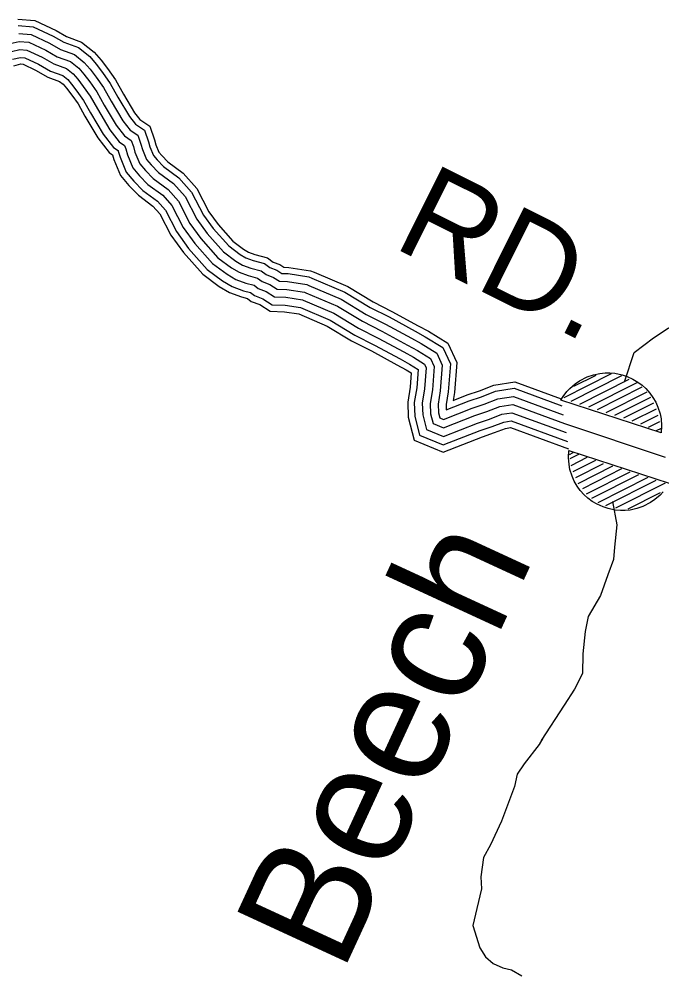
# Model space of a CAD drawing. Extents: x 1788175 to 1969470, y 584502 to 738744.
# Drawn here: x 1911295 to 1913817, y 634958 to 638687 of the extents above; entities that cross this region are included whole.
import ezdxf

# ---------------------------------------------------------------- set-up
doc = ezdxf.new("R2010")
doc.units = 0
for name, color, linetype in [('DESIGN - DRAINAGE - Bridges and Cross Drains Size Text', 7, 'Continuous'), ('DESIGN - ROW - Right-of-Way and Easement Labels', 7, 'Continuous'), ('DESIGN - TRANSPORTATION - Edge of Traveled Way', 7, 'Continuous'), ('DESIGN - TRANSPORTATION - Text', 7, 'Continuous'), ('SURVEY - TRANSPORTATION - Roads', 7, 'Continuous')]:
    doc.layers.add(name, color=color, linetype=linetype)

msp = doc.modelspace()

# ---------------------------------------------------------------- linework, layer by layer
at = {"layer": 'DESIGN - TRANSPORTATION - Edge of Traveled Way'}
for p, q in [((1913617.4, 637295.2), (1913432.7, 637201.7)), ((1913657.8, 637287.1), (1913460.3, 637187.2)), ((1913557.7, 637289.5), (1913470.8, 637245.6)), ((1913687.1, 637273.6), (1913493.4, 637175.6)), ((1913718, 637260.8), (1913529, 637165.2)), ((1913738.8, 637243), (1913563.5, 637154.3)), ((1913757.9, 637224.2), (1913597.1, 637142.8)), ((1913771.8, 637202.8), (1913631.2, 637131.7)), ((1913783.9, 637180.5), (1913666.6, 637121.2)), ((1913794.7, 637157.6), (1913699.5, 637109.4)), ((1913800.5, 637132.1), (1913733, 637098)), ((1913807.5, 637107.2), (1913763.4, 637084.9)), ((1913813.6, 637081.9), (1913794.8, 637072.4)), ((1913467.4, 636985.3), (1913453.5, 636978.3)), ((1913489.5, 636979.1), (1913456.1, 636962.2)), ((1913523.1, 636967.6), (1913459.4, 636935.4)), ((1913556.5, 636956.2), (1913467.7, 636911.2)), ((1913586.3, 636942.8), (1913477.9, 636887.9)), ((1913623.6, 636933.2), (1913487.4, 636864.3)), ((1913659, 636922.8), (1913505.1, 636844.9)), ((1913690.6, 636910.4), (1913520.3, 636824.2)), ((1913725.4, 636899.6), (1913541.3, 636806.4)), ((1913761.4, 636889.4), (1913565.3, 636790.2)), ((1913793.6, 636877.3), (1913596.3, 636777.5)), ((1913830.3, 636867.4), (1913635.4, 636768.9)), ((1913810.2, 636828.9), (1913682.9, 636764.5))]:
    msp.add_line(p, q, dxfattribs=at)
for points in [[(1913420.6, 637192.4), (1913429.9, 637207.3), (1913444.3, 637226.1), (1913456, 637238.6), (1913476.6, 637256.6), (1913493.4, 637268.1), (1913524, 637283.8), (1913548, 637292), (1913573.9, 637297.4), (1913593.9, 637299.4), (1913612.2, 637299.6), (1913632.8, 637297.8), (1913660.6, 637292.1), (1913680.2, 637285.7), (1913703.2, 637275.2), (1913722.7, 637263.5), (1913739.7, 637250.7), (1913754.1, 637237.6), (1913769.5, 637220.3), (1913781.8, 637203.3), (1913792.8, 637184.3), (1913801.5, 637164.8), (1913809.8, 637138.2), (1913813.4, 637119.4), (1913815.7, 637091.1), (1913814.3, 637063.9), (1913421, 637192.9)], [(1913821.8, 636833), (1913810.1, 636820.5), (1913789.5, 636802.6), (1913772.7, 636791.1), (1913742.1, 636775.4), (1913718.1, 636767.2), (1913692.2, 636761.7), (1913672.2, 636759.7), (1913653.9, 636759.6), (1913633.3, 636761.4), (1913605.5, 636767.1), (1913585.9, 636773.5), (1913562.9, 636784), (1913543.4, 636795.7), (1913526.4, 636808.4), (1913512, 636821.6), (1913496.6, 636838.8), (1913484.3, 636855.8), (1913473.3, 636874.9), (1913464.6, 636894.4), (1913456.3, 636920.9), (1913452.7, 636939.8), (1913450.4, 636968), (1913451.8, 636995.2), (1913845.2, 636866.3)]]:
    msp.add_lwpolyline(points, dxfattribs=at)
at = {"layer": 'DESIGN - TRANSPORTATION - Text'}
for points in [[(1913669.9, 637264.6), (1913708, 637379.2), (1913784.4, 637436.5), (1913841.8, 637474.8), (1913908.6, 637513), (1913985, 637532.1), (1914080.6, 637560.7), (1914166.5, 637579.8), (1914295.4, 637606.1)], [(1913623.6, 636795.4), (1913640.5, 636703.3), (1913631.4, 636615.7), (1913627.3, 636567.1), (1913605.4, 636506.9), (1913576.2, 636426.6), (1913528.1, 636344.1), (1913515.7, 636285), (1913506.6, 636197.4), (1913505.8, 636120.4), (1913474.4, 636059.1), (1913433.6, 635996.7), (1913342.7, 635857.7)], [(1913350.3, 635867.1), (1913336, 635842), (1913277, 635767), (1913249.3, 635725.7), (1913238.2, 635678.3), (1913188, 635541.4), (1913145.2, 635448.7), (1913117.3, 635399.6), (1913106.8, 635324), (1913109.4, 635275.9), (1913090.4, 635199.6), (1913075.3, 635133.2), (1913102.4, 635045.5), (1913124.9, 635009.8), (1913155.2, 634984.1), (1913193.5, 634966.7), (1913227.6, 634959.1), (1913267.9, 634935.7)]]:
    msp.add_lwpolyline(points, dxfattribs=at)
at = {"layer": 'SURVEY - TRANSPORTATION - Roads'}
for points in [[(1911289.9, 638686.6), (1911357.2, 638680.5), (1911440.6, 638641.4), (1911481.8, 638617.9), (1911540.2, 638596.3), (1911590, 638557), (1911617.6, 638524.8), (1911642.1, 638492.1), (1911674.2, 638447.6), (1911704.8, 638392.5), (1911748.4, 638319), (1911769, 638292.6), (1911807.8, 638266.5), (1911826.4, 638213), (1911832.1, 638193.2), (1911843.6, 638165), (1911855, 638151.9), (1911878.8, 638127.1), (1911938.7, 638082.9), (1911992.6, 638022.6), (1912039.9, 637931), (1912076.3, 637880.4), (1912134.5, 637815.1), (1912176.1, 637784), (1912195.6, 637772.7), (1912220.8, 637763.3), (1912269.4, 637750.5), (1912291.5, 637733.8), (1912317.9, 637723.6), (1912333.7, 637713.8), (1912353.8, 637713.1), (1912437.9, 637699.9), (1912453, 637694.1), (1912584.4, 637638.1), (1912684, 637577.5), (1912758.1, 637540.4), (1912861.3, 637484.4), (1912901.3, 637462.2), (1912977.5, 637415.7), (1913012.2, 637339.8), (1913002.9, 637222.3), (1912997.9, 637191.5), (1913053.1, 637213.2), (1913101, 637229.3), (1913158.2, 637251.1), (1913240.5, 637264.2), (1913422.4, 637197.5)], [(1911291.7, 638661.6), (1911350.6, 638656.3), (1911429.2, 638619.5), (1911471.3, 638595.4), (1911528, 638574.5), (1911572.8, 638539.1), (1911598.3, 638509.3), (1911622.2, 638477.5), (1911653.3, 638434.3), (1911683.3, 638380.2), (1911727.9, 638305), (1911751.9, 638274.3), (1911787.2, 638250.6), (1911802.9, 638205.5), (1911808.7, 638185.1), (1911822.2, 638151.9), (1911836.8, 638135.2), (1911862.4, 638108.5), (1911922, 638064.6), (1911972.1, 638008.4), (1912018.8, 637918), (1912057, 637864.9), (1912117.7, 637796.8), (1912162.4, 637763.4), (1912185, 637750.3), (1912213.3, 637739.7), (1912258.4, 637727.9), (1912279.3, 637712), (1912306.9, 637701.4), (1912326.2, 637689.4), (1912351.4, 637688.4), (1912431.5, 637675.8), (1912443.8, 637671.2), (1912573.1, 637616.1), (1912672, 637555.8), (1912746.7, 637518.4), (1912849.4, 637462.8), (1912888.8, 637440.8), (1912958.2, 637398.5), (1912987.1, 637335.4), (1912978.4, 637225.3), (1912970.2, 637175.4), (1912971, 637154.4), (1913061.5, 637190), (1913109.3, 637206), (1913164.6, 637227.1), (1913238, 637238.8), (1913424.5, 637170.5)], [(1911293.9, 638630.3), (1911342.4, 638625.9), (1911414.9, 638592), (1911458.1, 638567.2), (1911512.6, 638547.1), (1911551.2, 638516.6), (1911574.1, 638489.8), (1911597.3, 638459.1), (1911627.1, 638417.7), (1911656.4, 638364.8), (1911702.3, 638287.5), (1911730.6, 638251.3), (1911761.3, 638230.7), (1911773.3, 638196.2), (1911779.4, 638175), (1911795.4, 638135.5), (1911813.9, 638114.3), (1911841.9, 638085.1), (1911901, 638041.5), (1911946.4, 637990.7), (1911992.3, 637901.8), (1912032.8, 637845.5), (1912096.7, 637773.9), (1912145.3, 637737.5), (1912171.7, 637722.1), (1912204, 637710.1), (1912244.5, 637699.4), (1912264.1, 637684.6), (1912293, 637673.5), (1912316.7, 637658.7), (1912348.4, 637657.5), (1912423.5, 637645.7), (1912432.2, 637642.4), (1912558.9, 637588.4), (1912656.9, 637528.7), (1912732.4, 637490.9), (1912834.5, 637435.6), (1912873.2, 637414.1), (1912933.9, 637377), (1912955.5, 637329.8), (1912947.6, 637229), (1912939.1, 637177.3), (1912940.4, 637143.1), (1912945.4, 637123.1), (1912960.3, 637117), (1913072.1, 637160.8), (1913119.8, 637176.8), (1913172.7, 637197), (1913234.9, 637206.9), (1913429.9, 637135.4)], [(1911260.2, 638590.4), (1911296.1, 638599), (1911334.2, 638595.5), (1911400.6, 638564.4), (1911445, 638539), (1911497.3, 638519.7), (1911529.6, 638494.2), (1911549.9, 638470.4), (1911572.3, 638440.7), (1911600.9, 638401.1), (1911629.5, 638349.4), (1911676.6, 638270), (1911709.2, 638228.4), (1911735.4, 638210.7), (1911743.7, 638186.8), (1911750, 638164.8), (1911768.6, 638119), (1911791, 638093.3), (1911821.4, 638061.7), (1911880, 638018.5), (1911920.6, 637973), (1911965.8, 637885.5), (1912008.6, 637826.1), (1912075.6, 637750.9), (1912128.2, 637711.6), (1912158.4, 637694), (1912194.6, 637680.5), (1912230.7, 637671), (1912248.9, 637657.3), (1912279.1, 637645.7), (1912307.3, 637628), (1912345.4, 637626.6), (1912415.5, 637615.6), (1912420.6, 637613.7), (1912544.7, 637560.8), (1912641.9, 637501.5), (1912718, 637463.4), (1912819.5, 637408.4), (1912857.6, 637387.3), (1912909.7, 637355.5), (1912924, 637324.2), (1912916.8, 637232.8), (1912908, 637179.3), (1912909.5, 637138.7), (1912919.2, 637100.4), (1912960.1, 637083.5), (1913082.7, 637131.7), (1913130.2, 637147.6), (1913180.7, 637166.9), (1913231.8, 637175), (1913435.4, 637100.4)], [(1911260.2, 638590.4), (1911296.1, 638599), (1911334.2, 638595.5), (1911400.6, 638564.4), (1911445, 638539), (1911497.3, 638519.7), (1911529.6, 638494.2), (1911549.9, 638470.4), (1911572.3, 638440.7), (1911600.9, 638401.1), (1911629.5, 638349.4), (1911676.6, 638270), (1911709.2, 638228.4), (1911735.4, 638210.7), (1911743.7, 638186.8), (1911750, 638164.8), (1911768.6, 638119), (1911791, 638093.3), (1911821.4, 638061.7), (1911880, 638018.5), (1911920.6, 637973), (1911965.8, 637885.5), (1912008.6, 637826.1), (1912075.6, 637750.9), (1912128.2, 637711.6), (1912158.4, 637694), (1912194.6, 637680.5), (1912230.7, 637671), (1912248.9, 637657.3), (1912279.1, 637645.7), (1912307.3, 637628), (1912345.4, 637626.6), (1912415.5, 637615.6), (1912420.6, 637613.7), (1912544.7, 637560.8), (1912641.9, 637501.5), (1912718, 637463.4), (1912819.5, 637408.4), (1912857.6, 637387.3), (1912909.7, 637355.5), (1912924, 637324.2), (1912916.8, 637232.8), (1912908, 637179.3), (1912909.5, 637138.7), (1912919.2, 637100.4), (1912960.1, 637083.5), (1913082.7, 637131.7), (1913130.2, 637147.6), (1913180.7, 637166.9), (1913231.8, 637175), (1913435.4, 637100.4), (1913829.4, 636968.7)], [(1911265.2, 638559.8), (1911298.4, 638567.6), (1911326, 638565.1), (1911386.3, 638536.9), (1911431.8, 638510.8), (1911481.9, 638492.4), (1911508, 638471.7), (1911525.7, 638451), (1911547.4, 638422.3), (1911574.6, 638384.4), (1911602.7, 638334), (1911651, 638252.4), (1911687.8, 638205.4), (1911709.5, 638190.8), (1911714.2, 638177.4), (1911720.7, 638154.7), (1911741.9, 638102.6), (1911768.1, 638072.4), (1911800.9, 638038.3), (1911859, 637995.5), (1911894.9, 637955.3), (1911939.3, 637869.3), (1911984.4, 637806.6), (1912054.5, 637727.9), (1912111, 637685.7), (1912145.1, 637665.9), (1912185.2, 637650.9), (1912216.9, 637642.6), (1912233.7, 637629.9), (1912265.2, 637617.8), (1912297.9, 637597.4), (1912342.4, 637595.7), (1912407.5, 637585.5), (1912409.1, 637584.9), (1912530.4, 637533.1), (1912626.9, 637474.4), (1912703.7, 637435.9), (1912804.6, 637381.2), (1912842, 637360.5), (1912885.4, 637334), (1912892.5, 637318.6), (1912886, 637236.5), (1912876.9, 637181.2), (1912878.7, 637134.3), (1912892.9, 637077.7), (1912959.8, 637050.1), (1913093.3, 637102.5), (1913140.7, 637118.4), (1913188.8, 637136.8), (1913228.7, 637143.1), (1913440.8, 637065.4)], [(1911270.1, 638529.1), (1911300.6, 638536.3), (1911317.8, 638534.8), (1911372, 638509.3), (1911418.7, 638482.6), (1911466.5, 638465), (1911486.4, 638449.3), (1911501.6, 638431.6), (1911522.4, 638403.9), (1911548.4, 638367.8), (1911575.8, 638318.5), (1911625.3, 638234.9), (1911666.4, 638182.4), (1911683.7, 638170.8), (1911684.6, 638168), (1911691.3, 638144.6), (1911715.1, 638086.2), (1911745.2, 638051.5), (1911780.4, 638014.9), (1911838, 637972.4), (1911869.1, 637937.6), (1911912.8, 637853), (1911960.2, 637787.2), (1912033.5, 637705), (1912093.9, 637659.8), (1912131.8, 637637.8), (1912175.8, 637621.3), (1912203.1, 637614.2), (1912218.5, 637602.5), (1912251.3, 637589.9), (1912288.5, 637566.7), (1912339.3, 637564.8), (1912399.2, 637555.4), (1912516.2, 637505.5), (1912611.9, 637447.2), (1912689.4, 637408.4), (1912789.7, 637354.1), (1912826.4, 637333.7), (1912860.9, 637312.6), (1912855.2, 637240.2), (1912845.8, 637183.2), (1912847.8, 637129.8), (1912866.7, 637055), (1912959.5, 637016.7), (1913103.9, 637073.4), (1913151.1, 637089.2), (1913196.8, 637106.7), (1913225.6, 637111.2), (1913446.3, 637030.4)], [(1911274.2, 638503.6), (1911302.5, 638510.3), (1911310.9, 638509.5), (1911360.2, 638486.5), (1911407.7, 638459.3), (1911453.8, 638442.3), (1911468.5, 638430.6), (1911481.5, 638415.5), (1911501.7, 638388.7), (1911526.7, 638354), (1911553.5, 638305.7), (1911604, 638220.4), (1911648.7, 638163.3), (1911661.7, 638154.6), (1911667, 638136.2), (1911692.9, 638072.5), (1911726.2, 638034.1), (1911763.4, 637995.5), (1911820.6, 637953.3), (1911847.8, 637922.9), (1911890.8, 637839.5), (1911940.1, 637771.1), (1912016, 637685.9), (1912079.7, 637638.3), (1912120.7, 637614.4), (1912168, 637596.8), (1912191.6, 637590.6), (1912205.9, 637579.8), (1912239.8, 637566.8), (1912280.7, 637541.3), (1912336.9, 637539.1), (1912392.1, 637530.5), (1912504.4, 637482.6), (1912599.4, 637424.7), (1912677.5, 637385.6), (1912777.3, 637331.5), (1912813.4, 637311.5), (1912834, 637298.9), (1912829.6, 637243.3), (1912820, 637184.8), (1912822.2, 637126.2), (1912844.9, 637036.1), (1912959.3, 636989), (1913112.7, 637049.2), (1913159.8, 637065), (1913203.5, 637081.7), (1913223.1, 637084.8), (1913450.8, 637001.4)]]:
    msp.add_lwpolyline(points, dxfattribs=at)

# ---------------------------------------------------------------- texts
at = {"layer": 'DESIGN - DRAINAGE - Bridges and Cross Drains Size Text'}
msp.add_text('Beech', height=475, rotation=65.2311, dxfattribs=at).set_placement((1912561.7, 634940.7))
at = {"layer": 'DESIGN - ROW - Right-of-Way and Easement Labels'}
msp.add_text('RD.', height=370, rotation=333.4993, dxfattribs=at).set_placement((1912754.9, 637795.1))

doc.saveas('drawing.dxf')
